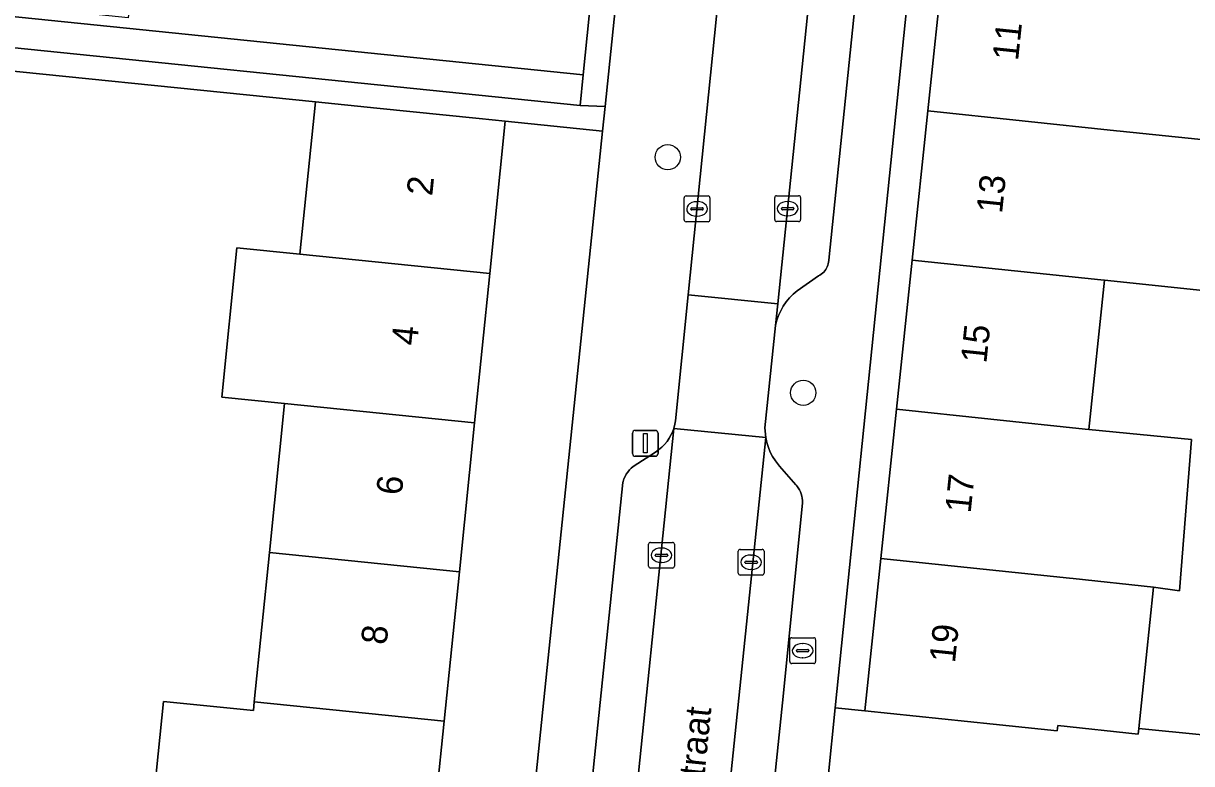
# Model space of a CAD drawing. Extents: x 160856 to 161310, y 384024 to 384878.
# Drawn here: x 161161.28 to 161206.55, y 384585.21 to 384613.92 of the extents above; entities that cross this region are included whole.
import ezdxf

# ---------------------------------------------------------------- set-up
doc = ezdxf.new("R2010")
doc.units = 0
for name, color, linetype in [('IMGEO_Boom', 7, 'Continuous'), ('IMGEO_Brandkraan', 7, 'Continuous'), ('IMGEO_Erf', 7, 'Continuous'), ('IMGEO_Groenvoorziening', 7, 'Continuous'), ('IMGEO_Haag', 7, 'Continuous'), ('IMGEO_Kolk', 7, 'Continuous'), ('IMGEO_Lichtmast', 7, 'Continuous'), ('IMGEO_Openbare_ruimte_label', 7, 'Continuous'), ('IMGEO_Pand', 7, 'Continuous'), ('IMGEO_Pand_nummerreeks', 7, 'Continuous'), ('IMGEO_Parkeervlak_open', 7, 'Continuous'), ('IMGEO_Rijbaan_lokaal_open', 7, 'Continuous'), ('IMGEO_Voetpad_open', 7, 'Continuous')]:
    doc.layers.add(name, color=color, linetype=linetype)

msp = doc.modelspace()

# ---------------------------------------------------------------- linework, layer by layer
at = {"layer": 'IMGEO_Boom'}
for centre in [(161186.248, 384608.732), (161191.5, 384599.597)]:
    msp.add_circle(centre, 0.489, dxfattribs=at)
at = {"layer": 'IMGEO_Brandkraan'}
for p, q in [((161190.976, 384589.171), (161190.976, 384590.023)), ((161191.051, 384590.097), (161191.903, 384590.097)), ((161191.464, 384589.877), (161191.489, 384589.877)), ((161191.977, 384590.023), (161191.977, 384589.171)), ((161191.235, 384589.591), (161191.235, 384589.603)), ((161191.673, 384589.554), (161191.275, 384589.554)), ((161191.278, 384589.64), (161191.676, 384589.64)), ((161191.719, 384589.603), (161191.719, 384589.591)), ((161191.903, 384589.097), (161191.051, 384589.097)), ((161191.487, 384589.317), (161191.462, 384589.317))]:
    msp.add_line(p, q, dxfattribs=at)
for points in [[(161190.976, 384589.171), (161190.976, 384590.023)], [(161191.051, 384590.097), (161191.903, 384590.097)], [(161191.977, 384590.023), (161191.977, 384589.171)], [(161191.903, 384589.097), (161191.051, 384589.097)]]:
    msp.add_lwpolyline(points, dxfattribs=at)
for centre, radius, start, end in [((161191.053, 384590.021), 0.0765, 91.552, 178.448), ((161191.053, 384590.021), 0.0765, 91.552, 178.448), ((161191.901, 384590.021), 0.0765, 1.552, 88.448), ((161191.901, 384590.021), 0.0765, 1.552, 88.448), ((161191.275, 384589.6), 0.0403, 85.8775, 175.7526), ((161191.272, 384589.59), 0.0366, 178.938, 274.7102), ((161191.676, 384589.597), 0.043, 264.8664, 352.4533), ((161191.68, 384589.602), 0.0386, 1.7309, 96.639), ((161191.053, 384589.173), 0.0765, 181.552, 268.448), ((161191.053, 384589.173), 0.0765, 181.552, 268.448), ((161191.901, 384589.173), 0.0765, 271.552, 358.448), ((161191.901, 384589.173), 0.0765, 271.552, 358.448)]:
    msp.add_arc(centre, radius, start, end, dxfattribs=at)
for centre, major_axis, ratio, start_param, end_param in [((161191.463, 384589.597), (-0.387, 0.002), 0.722429, 4.712389, 7.853982), ((161191.488, 384589.597), (-0.39, 0.002), 0.717154, 1.570796, 4.712389)]:
    msp.add_ellipse(centre, major_axis=major_axis, ratio=ratio, start_param=start_param, end_param=end_param, dxfattribs=at)
at = {"layer": 'IMGEO_Erf'}
for points in [[(161196.928, 384616.311), (161197.534, 384622.096), (161198.14, 384627.882), (161198.746, 384633.667), (161199.352, 384639.452), (161199.971, 384645.357), (161198.667, 384645.49), (161192.741, 384587.382), (161193.885, 384587.265), (161194.504, 384593.171), (161195.11, 384598.956), (161195.716, 384604.741), (161196.322, 384610.526)], [(161179.952, 384610.13), (161179.352, 384604.223), (161178.763, 384598.436), (161178.175, 384592.649), (161177.587, 384586.862), (161176.998, 384581.074), (161176.41, 384575.287), (161175.822, 384569.5), (161175.234, 384563.713), (161174.645, 384557.925), (161174.057, 384552.138), (161173.469, 384546.351), (161172.881, 384540.564), (161172.292, 384534.776), (161171.692, 384528.87), (161175.337, 384528.423), (161183.719, 384609.738)]]:
    msp.add_lwpolyline(points, close=True, dxfattribs=at)
for points in [[(161207.897, 384615.162), (161207.291, 384609.377), (161207.829, 384609.321), (161207.223, 384603.535), (161203.172, 384603.959), (161202.566, 384598.174), (161206.544, 384597.782), (161206.074, 384591.923), (161205.075, 384592.054), (161204.501, 384586.574), (161216.452, 384585.388), (161218.084, 384599.409), (161220.506, 384622.55)], [(161166.911, 384558.711), (161164.259, 384558.98), (161164.83, 384564.59), (161167.858, 384564.283), (161167.876, 384564.461), (161168.464, 384570.248), (161169.053, 384576.035), (161169.641, 384581.822), (161166.162, 384582.176), (161166.717, 384587.628), (161170.196, 384587.274), (161170.23, 384587.61), (161170.818, 384593.397), (161171.406, 384599.184), (161168.967, 384599.432), (161169.556, 384605.219), (161171.994, 384604.971), (161172.595, 384610.878), (161157.572, 384612.406)]]:
    msp.add_lwpolyline(points, dxfattribs=at)
at = {"layer": 'IMGEO_Groenvoorziening'}
for points in [[(161132.7, 384621.651), (161132.513, 384619.882), (161156.651, 384617.445), (161156.245, 384613.452), (161182.853, 384610.737), (161182.973, 384611.931), (161157.56, 384614.524), (161157.601, 384614.937), (161157.723, 384616.248), (161157.829, 384617.394), (161158.024, 384619.088)], [(161183.437, 384616.516), (161159.464, 384618.942), (161159.335, 384617.253), (161159.604, 384617.225), (161159.609, 384617.273), (161165.608, 384616.638), (161165.34, 384614.134), (161159.336, 384614.764), (161157.601, 384614.937), (161157.56, 384614.524), (161182.973, 384611.931)]]:
    msp.add_lwpolyline(points, close=True, dxfattribs=at)
at = {"layer": 'IMGEO_Haag'}
msp.add_lwpolyline([(161132.7, 384621.651), (161132.513, 384619.882), (161156.651, 384617.445), (161156.245, 384613.452), (161182.853, 384610.737), (161182.973, 384611.931), (161157.56, 384614.524), (161157.601, 384614.937), (161157.723, 384616.248), (161157.829, 384617.394), (161158.024, 384619.088)], close=True, dxfattribs=at)
at = {"layer": 'IMGEO_Kolk'}
for p, q in [((161186.882, 384606.303), (161186.882, 384607.155)), ((161186.957, 384607.229), (161187.809, 384607.229)), ((161187.37, 384607.009), (161187.395, 384607.009)), ((161187.883, 384607.155), (161187.883, 384606.303)), ((161190.394, 384606.312), (161190.394, 384607.164)), ((161190.469, 384607.238), (161191.321, 384607.238)), ((161190.882, 384607.018), (161190.907, 384607.018)), ((161191.395, 384607.164), (161191.395, 384606.312)), ((161187.141, 384606.723), (161187.141, 384606.735)), ((161187.579, 384606.686), (161187.181, 384606.686)), ((161187.184, 384606.772), (161187.582, 384606.772)), ((161187.625, 384606.735), (161187.625, 384606.723)), ((161190.653, 384606.732), (161190.653, 384606.744)), ((161191.091, 384606.695), (161190.693, 384606.695)), ((161190.696, 384606.781), (161191.094, 384606.781)), ((161191.137, 384606.744), (161191.137, 384606.732)), ((161187.809, 384606.229), (161186.957, 384606.229)), ((161187.393, 384606.449), (161187.368, 384606.449)), ((161191.321, 384606.238), (161190.469, 384606.238)), ((161190.905, 384606.458), (161190.88, 384606.458)), ((161185.506, 384592.871), (161185.506, 384593.723)), ((161185.581, 384593.797), (161186.433, 384593.797)), ((161185.994, 384593.577), (161186.019, 384593.577)), ((161186.507, 384593.723), (161186.507, 384592.871)), ((161188.981, 384592.6), (161188.981, 384593.452)), ((161189.056, 384593.526), (161189.908, 384593.526)), ((161189.982, 384593.452), (161189.982, 384592.6)), ((161185.765, 384593.291), (161185.765, 384593.303)), ((161186.203, 384593.254), (161185.805, 384593.254)), ((161185.808, 384593.34), (161186.206, 384593.34)), ((161186.017, 384593.017), (161185.992, 384593.017)), ((161186.249, 384593.303), (161186.249, 384593.291)), ((161189.24, 384593.02), (161189.24, 384593.032)), ((161189.678, 384592.983), (161189.28, 384592.983)), ((161189.283, 384593.069), (161189.681, 384593.069)), ((161189.469, 384593.306), (161189.494, 384593.306)), ((161189.724, 384593.032), (161189.724, 384593.02)), ((161186.433, 384592.797), (161185.581, 384592.797)), ((161189.908, 384592.526), (161189.056, 384592.526)), ((161189.492, 384592.746), (161189.467, 384592.746))]:
    msp.add_line(p, q, dxfattribs=at)
for points in [[(161186.882, 384606.303), (161186.882, 384607.155)], [(161186.957, 384607.229), (161187.809, 384607.229)], [(161187.883, 384607.155), (161187.883, 384606.303)], [(161190.394, 384606.312), (161190.394, 384607.164)], [(161190.469, 384607.238), (161191.321, 384607.238)], [(161191.395, 384607.164), (161191.395, 384606.312)], [(161187.809, 384606.229), (161186.957, 384606.229)], [(161191.321, 384606.238), (161190.469, 384606.238)], [(161185.506, 384592.871), (161185.506, 384593.723)], [(161185.581, 384593.797), (161186.433, 384593.797)], [(161186.507, 384593.723), (161186.507, 384592.871)], [(161188.981, 384592.6), (161188.981, 384593.452)], [(161189.056, 384593.526), (161189.908, 384593.526)], [(161189.982, 384593.452), (161189.982, 384592.6)], [(161186.433, 384592.797), (161185.581, 384592.797)], [(161189.908, 384592.526), (161189.056, 384592.526)]]:
    msp.add_lwpolyline(points, dxfattribs=at)
for centre, radius, start, end in [((161186.959, 384607.153), 0.0765, 91.552, 178.448), ((161186.959, 384607.153), 0.0765, 91.552, 178.448), ((161187.807, 384607.153), 0.0765, 1.552, 88.448), ((161187.807, 384607.153), 0.0765, 1.552, 88.448), ((161190.471, 384607.162), 0.0765, 91.552, 178.448), ((161190.471, 384607.162), 0.0765, 91.552, 178.448), ((161191.319, 384607.162), 0.0765, 1.552, 88.448), ((161191.319, 384607.162), 0.0765, 1.552, 88.448), ((161187.181, 384606.732), 0.0403, 85.8775, 175.7526), ((161187.178, 384606.722), 0.0366, 178.938, 274.7102), ((161187.582, 384606.729), 0.043, 264.8664, 352.4533), ((161187.586, 384606.734), 0.0386, 1.7309, 96.639), ((161190.693, 384606.741), 0.0403, 85.8775, 175.7526), ((161190.69, 384606.731), 0.0366, 178.938, 274.7102), ((161191.094, 384606.738), 0.043, 264.8664, 352.4533), ((161191.098, 384606.743), 0.0386, 1.7309, 96.639), ((161186.959, 384606.305), 0.0765, 181.552, 268.448), ((161186.959, 384606.305), 0.0765, 181.552, 268.448), ((161187.807, 384606.305), 0.0765, 271.552, 358.448), ((161187.807, 384606.305), 0.0765, 271.552, 358.448), ((161190.471, 384606.314), 0.0765, 181.552, 268.448), ((161190.471, 384606.314), 0.0765, 181.552, 268.448), ((161191.319, 384606.314), 0.0765, 271.552, 358.448), ((161191.319, 384606.314), 0.0765, 271.552, 358.448), ((161185.583, 384593.721), 0.0765, 91.552, 178.448), ((161185.583, 384593.721), 0.0765, 91.552, 178.448), ((161186.431, 384593.721), 0.0765, 1.552, 88.448), ((161186.431, 384593.721), 0.0765, 1.552, 88.448), ((161189.058, 384593.45), 0.0765, 91.552, 178.448), ((161189.058, 384593.45), 0.0765, 91.552, 178.448), ((161189.906, 384593.45), 0.0765, 1.552, 88.448), ((161189.906, 384593.45), 0.0765, 1.552, 88.448), ((161185.805, 384593.3), 0.0403, 85.8775, 175.7526), ((161185.802, 384593.29), 0.0366, 178.938, 274.7102), ((161186.206, 384593.297), 0.043, 264.8664, 352.4533), ((161186.21, 384593.302), 0.0386, 1.7309, 96.639), ((161189.28, 384593.029), 0.0403, 85.8775, 175.7526), ((161189.277, 384593.019), 0.0366, 178.938, 274.7102), ((161189.681, 384593.026), 0.043, 264.8664, 352.4533), ((161189.685, 384593.031), 0.0386, 1.7309, 96.639), ((161185.583, 384592.873), 0.0765, 181.552, 268.448), ((161185.583, 384592.873), 0.0765, 181.552, 268.448), ((161186.431, 384592.873), 0.0765, 271.552, 358.448), ((161186.431, 384592.873), 0.0765, 271.552, 358.448), ((161189.058, 384592.602), 0.0765, 181.552, 268.448), ((161189.058, 384592.602), 0.0765, 181.552, 268.448), ((161189.906, 384592.602), 0.0765, 271.552, 358.448), ((161189.906, 384592.602), 0.0765, 271.552, 358.448)]:
    msp.add_arc(centre, radius, start, end, dxfattribs=at)
for centre, major_axis, ratio, start_param, end_param in [((161187.369, 384606.729), (-0.387, 0.002), 0.722429, 4.712389, 7.853982), ((161187.394, 384606.729), (-0.39, 0.002), 0.717154, 1.570796, 4.712389), ((161190.881, 384606.738), (-0.387, 0.002), 0.722429, 4.712389, 7.853982), ((161190.906, 384606.738), (-0.39, 0.002), 0.717154, 1.570796, 4.712389), ((161185.993, 384593.297), (-0.387, 0.002), 0.722429, 4.712389, 7.853982), ((161186.018, 384593.297), (-0.39, 0.002), 0.717154, 1.570796, 4.712389), ((161189.468, 384593.026), (-0.387, 0.002), 0.722429, 4.712389, 7.853982), ((161189.493, 384593.026), (-0.39, 0.002), 0.717154, 1.570796, 4.712389)]:
    msp.add_ellipse(centre, major_axis=major_axis, ratio=ratio, start_param=start_param, end_param=end_param, dxfattribs=at)
at = {"layer": 'IMGEO_Lichtmast'}
for p, q in [((161184.884, 384597.237), (161184.884, 384598.037)), ((161184.884, 384598.037), (161184.884, 384597.237)), ((161184.984, 384598.137), (161185.774, 384598.137)), ((161185.774, 384598.137), (161184.984, 384598.137)), ((161185.874, 384598.037), (161185.874, 384597.237)), ((161185.874, 384597.237), (161185.874, 384598.037)), ((161185.774, 384597.137), (161184.984, 384597.137)), ((161184.984, 384597.137), (161185.774, 384597.137))]:
    msp.add_line(p, q, dxfattribs=at)
msp.add_lwpolyline([(161185.304, 384598.012), (161185.454, 384598.012), (161185.454, 384597.262), (161185.304, 384597.262), (161185.304, 384598.012)], dxfattribs=at)
for centre, start, end in [((161184.984, 384598.037), 90, 180), ((161184.984, 384598.037), 90, 180), ((161185.774, 384598.037), 0, 90), ((161185.774, 384598.037), 360, 90), ((161184.984, 384597.237), 180, 270), ((161184.984, 384597.237), 180, 270), ((161185.774, 384597.237), 270, 0), ((161185.774, 384597.237), 270, 0)]:
    msp.add_arc(centre, 0.1, start, end, dxfattribs=at)
at = {"layer": 'IMGEO_Pand'}
for points in [[(161204.384, 384615.53), (161204.243, 384615.545), (161196.928, 384616.311), (161196.322, 384610.526), (161203.637, 384609.76), (161203.778, 384609.745), (161207.291, 384609.377), (161207.897, 384615.162)], [(161171.994, 384604.971), (161179.352, 384604.223), (161179.952, 384610.13), (161178.936, 384610.233), (161174.978, 384610.636), (161172.595, 384610.878)], [(161207.291, 384609.377), (161203.778, 384609.745), (161203.637, 384609.76), (161196.322, 384610.526), (161195.716, 384604.741), (161203.031, 384603.974), (161203.172, 384603.959), (161207.223, 384603.535), (161207.829, 384609.321)], [(161179.352, 384604.223), (161171.994, 384604.971), (161169.556, 384605.219), (161168.967, 384599.432), (161171.406, 384599.184), (161178.763, 384598.436)], [(161203.172, 384603.959), (161203.031, 384603.974), (161195.716, 384604.741), (161195.11, 384598.956), (161202.425, 384598.189), (161202.566, 384598.174)], [(161178.763, 384598.436), (161171.406, 384599.184), (161170.818, 384593.397), (161178.175, 384592.649)], [(161202.566, 384598.174), (161202.425, 384598.189), (161195.11, 384598.956), (161194.504, 384593.171), (161201.819, 384592.404), (161201.96, 384592.389), (161205.075, 384592.054), (161206.074, 384591.923), (161206.544, 384597.782)], [(161170.23, 384587.61), (161177.587, 384586.862), (161178.175, 384592.649), (161170.818, 384593.397)], [(161205.075, 384592.054), (161201.96, 384592.389), (161201.819, 384592.404), (161194.504, 384593.171), (161193.885, 384587.265), (161198.858, 384586.744), (161201.341, 384586.484), (161201.362, 384586.688), (161204.479, 384586.362), (161204.501, 384586.574)], [(161177.587, 384586.862), (161170.23, 384587.61), (161170.196, 384587.274), (161166.717, 384587.628), (161166.162, 384582.176), (161169.641, 384581.822), (161176.998, 384581.074)]]:
    msp.add_lwpolyline(points, close=True, dxfattribs=at)
at = {"layer": 'IMGEO_Parkeervlak_open'}
for points in [[(161196.783, 384664.123), (161190.514, 384603.047), (161190.428, 384602.211), (161190.477, 384602.407), (161190.542, 384602.597), (161190.625, 384602.781), (161190.723, 384602.956), (161190.837, 384603.122), (161190.965, 384603.277), (161191.106, 384603.42), (161191.26, 384603.55), (161192.092, 384604.135), (161192.146, 384604.164), (161192.198, 384604.198), (161192.247, 384604.236), (161192.291, 384604.279), (161192.332, 384604.325), (161192.369, 384604.375), (161192.401, 384604.427), (161192.428, 384604.483), (161192.45, 384604.54), (161192.467, 384604.6), (161192.478, 384604.66), (161192.484, 384604.722), (161192.485, 384604.745), (161195.161, 384630.759)], [(161179.307, 384528.096), (161186.48, 384598.207), (161186.446, 384598.114), (161186.383, 384597.974), (161186.308, 384597.84), (161186.221, 384597.714), (161186.123, 384597.595), (161186.014, 384597.486), (161185.897, 384597.387), (161185.771, 384597.299), (161184.914, 384596.744), (161184.836, 384596.677), (161184.765, 384596.603), (161184.7, 384596.523), (161184.643, 384596.438), (161184.593, 384596.348), (161184.552, 384596.254), (161184.519, 384596.156), (161184.509, 384596.117), (161182.475, 384576.424)], [(161188.295, 384564.431), (161190.736, 384587.948), (161191.465, 384595.33), (161191.465, 384595.418), (161191.457, 384595.505), (161191.441, 384595.591), (161191.418, 384595.675), (161191.387, 384595.757), (161191.349, 384595.836), (161191.305, 384595.912), (161191.253, 384595.983), (161191.213, 384596.03), (161190.577, 384596.756), (161190.539, 384596.799), (161190.419, 384596.955), (161190.313, 384597.121), (161190.222, 384597.295), (161190.147, 384597.477), (161190.088, 384597.665), (161190.047, 384597.857), (161182.785, 384527.736)]]:
    msp.add_lwpolyline(points, dxfattribs=at)
at = {"layer": 'IMGEO_Rijbaan_lokaal_open'}
msp.add_lwpolyline([(161193.706, 384668.431), (161193.353, 384664.564), (161193.316, 384664.397), (161193.265, 384664.233), (161193.255, 384664.211), (161188.222, 384615.309), (161188.224, 384615.295), (161188.23, 384615.137), (161188.221, 384614.979), (161187.046, 384603.398), (161190.514, 384603.047), (161196.783, 384664.123)], dxfattribs=at)
msp.add_lwpolyline([(161179.065, 384525.749), (161182.633, 384525.349), (161182.785, 384527.736), (161190.047, 384597.857), (161186.48, 384598.207), (161179.307, 384528.096)], close=True, dxfattribs=at)
at = {"layer": 'IMGEO_Voetpad_open'}
for points in [[(161193.641, 384670.215), (161189.999, 384670.565), (161189.902, 384669.557), (161189.635, 384666.795), (161186.36, 384635.071), (161186.665, 384635.053), (161186.326, 384631.862), (161186.011, 384631.91), (161183.818, 384610.698), (161183.719, 384609.738), (161175.337, 384528.423)], [(161187.451, 384523.374), (161188.052, 384529.256), (161188.217, 384530.792), (161188.382, 384532.327), (161187.135, 384532.404), (161192.466, 384584.685), (161192.741, 384587.382), (161198.667, 384645.49), (161198.83, 384647.087), (161199.176, 384649.88), (161200.035, 384658.689), (161200.2, 384660.38), (161200.356, 384661.902), (161201.118, 384669.343), (161197.468, 384669.832)], [(161195.161, 384630.759), (161192.485, 384604.745), (161192.484, 384604.722), (161192.478, 384604.66), (161192.467, 384604.6), (161192.45, 384604.54), (161192.428, 384604.483), (161192.401, 384604.427), (161192.369, 384604.375), (161192.332, 384604.325), (161192.291, 384604.279), (161192.247, 384604.236), (161192.198, 384604.198), (161192.146, 384604.164), (161192.092, 384604.135), (161191.26, 384603.55), (161191.106, 384603.42), (161190.965, 384603.277), (161190.837, 384603.122), (161190.723, 384602.956), (161190.625, 384602.781), (161190.542, 384602.597), (161190.477, 384602.407), (161190.428, 384602.211), (161190.015, 384598.236), (161190.047, 384597.857), (161190.088, 384597.665), (161190.147, 384597.477), (161190.222, 384597.295), (161190.313, 384597.121), (161190.419, 384596.955), (161190.539, 384596.799), (161190.577, 384596.756), (161191.213, 384596.03), (161191.253, 384595.983), (161191.305, 384595.912), (161191.349, 384595.836), (161191.387, 384595.757), (161191.418, 384595.675), (161191.441, 384595.591), (161191.457, 384595.505), (161191.465, 384595.418), (161191.465, 384595.33), (161190.736, 384587.948), (161188.295, 384564.431)], [(161182.475, 384576.424), (161184.509, 384596.117), (161184.519, 384596.156), (161184.552, 384596.254), (161184.593, 384596.348), (161184.643, 384596.438), (161184.7, 384596.523), (161184.765, 384596.603), (161184.836, 384596.677), (161184.914, 384596.744), (161185.771, 384597.299), (161185.897, 384597.387), (161186.014, 384597.486), (161186.123, 384597.595), (161186.221, 384597.714), (161186.308, 384597.84), (161186.383, 384597.974), (161186.446, 384598.114), (161186.48, 384598.207), (161186.52, 384598.381), (161186.55, 384598.51), (161187.046, 384603.398), (161188.221, 384614.979)], [(161216.452, 384585.388), (161204.501, 384586.574), (161204.479, 384586.362), (161201.362, 384586.688), (161201.341, 384586.484), (161198.858, 384586.744), (161193.885, 384587.265), (161192.741, 384587.382), (161192.466, 384584.685), (161193.709, 384584.558), (161198.684, 384584.05), (161201.08, 384583.806), (161212.929, 384582.455)]]:
    msp.add_lwpolyline(points, dxfattribs=at)
for points in [[(161182.853, 384610.737), (161183.818, 384610.698), (161186.011, 384631.91), (161185.057, 384632.017), (161184.478, 384626.425), (161183.607, 384618.021), (161183.437, 384616.516), (161182.973, 384611.931)], [(161156.245, 384613.452), (161156.153, 384612.55), (161157.572, 384612.406), (161172.595, 384610.878), (161174.978, 384610.636), (161178.936, 384610.233), (161179.952, 384610.13), (161183.719, 384609.738), (161183.818, 384610.698), (161182.853, 384610.737)], [(161190.514, 384603.047), (161187.046, 384603.398), (161186.55, 384598.51), (161186.52, 384598.381), (161186.48, 384598.207), (161190.047, 384597.857), (161190.015, 384598.236), (161190.428, 384602.211)]]:
    msp.add_lwpolyline(points, close=True, dxfattribs=at)

# ---------------------------------------------------------------- texts
at = {"layer": 'IMGEO_Openbare_ruimte_label'}
msp.add_text('Spinnerstraat', height=1, rotation=84.1469, dxfattribs=at).set_placement((161187.131, 384579.455))
at = {"layer": 'IMGEO_Pand_nummerreeks'}
for s, rotation, p in [('11', 84.0185, (161199.821, 384612.446)), ('2', 84.1959, (161177.122, 384607.207)), ('13', 84.0185, (161199.2, 384606.524)), ('4', 84.1961, (161176.533, 384601.405)), ('15', 84.0192, (161198.592, 384600.715)), ('6', 84.1959, (161175.943, 384595.601)), ('17', 84.0185, (161197.983, 384594.906)), ('8', 84.1959, (161175.353, 384589.8)), ('19', 84.0185, (161197.375, 384589.096))]:
    msp.add_text(s, height=1, rotation=rotation, dxfattribs=at).set_placement(p)

doc.saveas('drawing.dxf')
